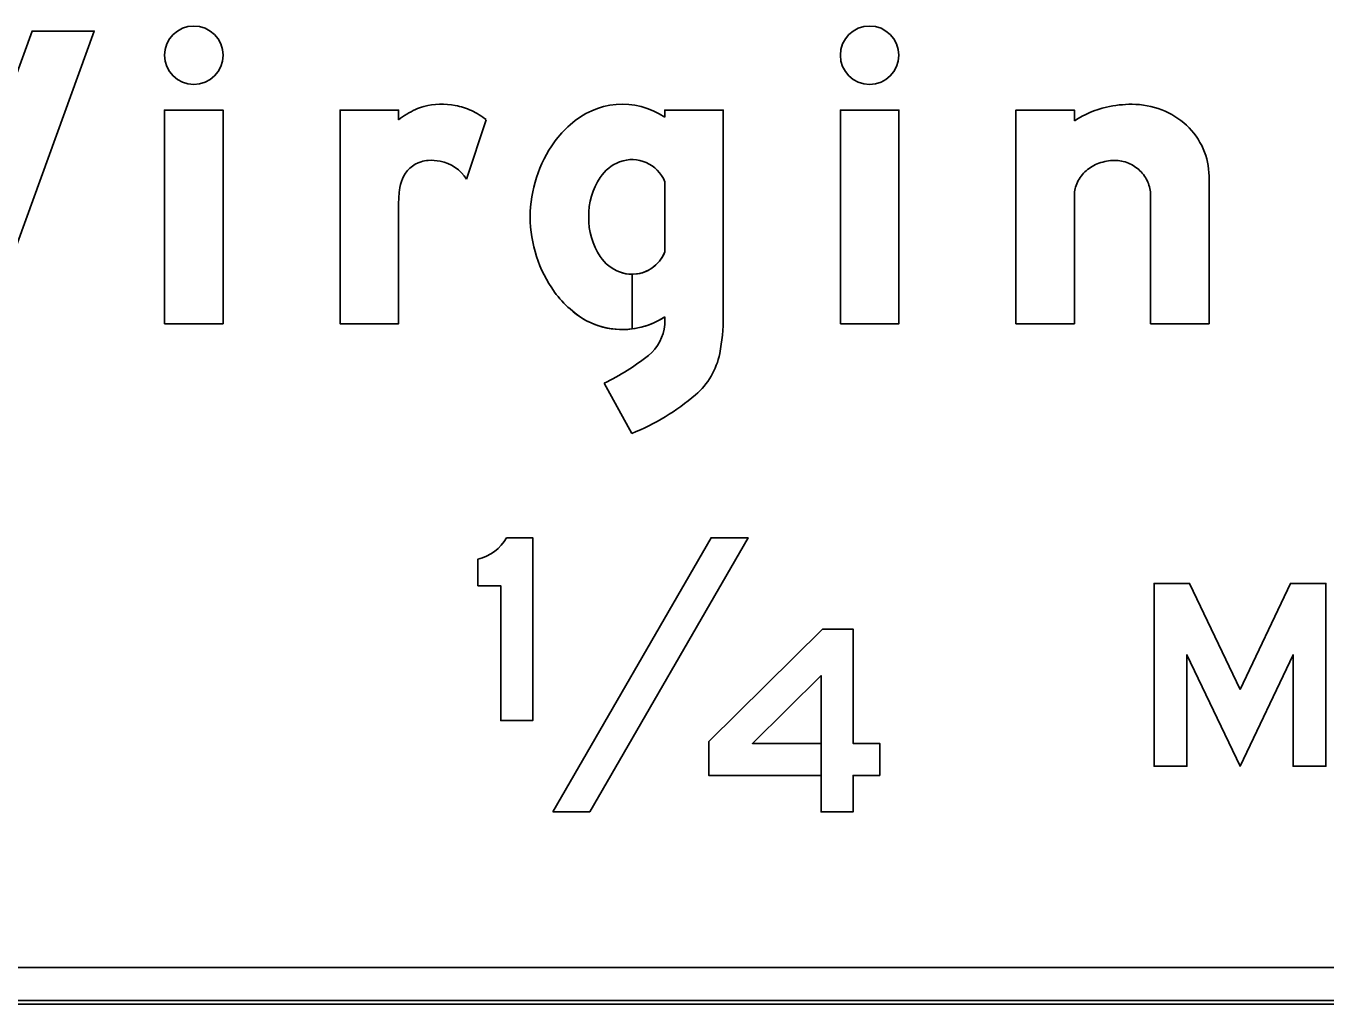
# Model space of a CAD drawing. Extents: x 1806251 to 1809821, y 414895 to 422886.
# Drawn here: x 1809676.997 to 1809677.708, y 415342.05 to 415342.585 of the extents above; entities that cross this region are included whole.
import ezdxf

# ---------------------------------------------------------------- set-up
doc = ezdxf.new("R2010")
doc.units = 0
for name, color, linetype in [('GSBWFILL', 7, 'Continuous'), ('GSCOLORFILL', 7, 'Continuous'), ('GSOUTLINE', 7, 'Continuous')]:
    doc.layers.add(name, color=color, linetype=linetype)

msp = doc.modelspace()

# ---------------------------------------------------------------- linework, layer by layer
at = {"layer": 'GSBWFILL'}
for p, q in [((1809677.2492, 415342.53365), (1809677.23836, 415342.50112)), ((1809677.3468, 415342.49965), (1809677.3468, 415342.4613)), ((1809677.6124, 415342.49225), (1809677.6124, 415342.42207)), ((1809677.32893, 415342.41921), (1809677.32893, 415342.44911)), ((1809677.32894, 415342.44911), (1809677.32894, 415342.41921)), ((1809677.3468, 415342.42588), (1809677.3468, 415342.4216)), ((1809677.31367, 415342.38959), (1809677.32882, 415342.36207)), ((1809677.2446, 415342.2934), (1809677.2446, 415342.27882)), ((1809678.31559, 415342.07007), (1809676.87479, 415342.07007)), ((1809676.87479, 415342.05007), (1809678.31559, 415342.05007))]:
    msp.add_line(p, q, dxfattribs=at)
for points in [[(1809676.92165, 415342.58207), (1809676.9612, 415342.4734), (1809677.00075, 415342.58207), (1809677.0348, 415342.58207), (1809676.97658, 415342.42207), (1809676.97658, 415342.42207), (1809676.94583, 415342.42207), (1809676.8876, 415342.58207)], [(1809677.0732, 415342.42207), (1809677.1052, 415342.42207), (1809677.1052, 415342.53887), (1809677.0732, 415342.53887)], [(1809677.4428, 415342.42207), (1809677.4748, 415342.42207), (1809677.4748, 415342.53887), (1809677.4428, 415342.53887)], [(1809677.28552, 415342.15507), (1809677.30573, 415342.15507), (1809677.39233, 415342.30507), (1809677.37212, 415342.30507)], [(1809677.66135, 415342.222), (1809677.68896, 415342.28007), (1809677.70835, 415342.28007), (1809677.70835, 415342.18007), (1809677.69035, 415342.18007), (1809677.69035, 415342.24107), (1809677.66135, 415342.18007), (1809677.63235, 415342.24107), (1809677.63235, 415342.18007), (1809677.61435, 415342.18007), (1809677.61435, 415342.28007), (1809677.63374, 415342.28007)], [(1809677.44976, 415342.17504), (1809677.46435, 415342.17504), (1809677.46435, 415342.19254), (1809677.44976, 415342.19254), (1809677.44976, 415342.25507), (1809677.43312, 415342.25507), (1809677.37085, 415342.19356), (1809677.37085, 415342.17504), (1809677.43225, 415342.17504), (1809677.43225, 415342.19254), (1809677.39472, 415342.19254), (1809677.43226, 415342.22962), (1809677.43226, 415342.15507), (1809677.44976, 415342.15507)]]:
    msp.add_lwpolyline(points, close=True, dxfattribs=at)
for points in [[(1809677.2012, 415342.48665), (1809677.2012, 415342.42207), (1809677.1692, 415342.42207), (1809677.1692, 415342.53887), (1809677.2012, 415342.53887), (1809677.2012, 415342.53365)], [(1809677.3788, 415342.42604), (1809677.3788, 415342.53887), (1809677.3468, 415342.53887), (1809677.3468, 415342.53506)], [(1809677.5708, 415342.53309), (1809677.5708, 415342.53887), (1809677.5388, 415342.53887), (1809677.5388, 415342.42207), (1809677.5708, 415342.42207), (1809677.5708, 415342.49225)], [(1809677.6124, 415342.42207), (1809677.6444, 415342.42207), (1809677.6444, 415342.50278)], [(1809677.2446, 415342.27882), (1809677.2571, 415342.27882), (1809677.2571, 415342.20507), (1809677.2746, 415342.20507), (1809677.2746, 415342.30507), (1809677.26024, 415342.30507)]]:
    msp.add_lwpolyline(points, dxfattribs=at)
for centre, ratio in [((1809677.0892, 415342.56887), 0.999994), ((1809677.4588, 415342.56887), 0.999984)]:
    msp.add_ellipse(centre, major_axis=(0, 0.016), ratio=ratio, dxfattribs=at)
for centre, major_axis, ratio, start_param, end_param in [((1809677.22485, 415342.50088), (0, 0.0412), 0.999997, 6.103268, 6.524606), ((1809677.22578, 415342.50599), (0, 0.036), 0.999997, 5.846069, 6.103268), ((1809677.3236, 415342.50018), (0, 0.04189), 0.999998, 5.696193, 7.034788), ((1809677.6023, 415342.47807), (0, 0.064), 0.999995, 0, 0.219986), ((1809677.6023, 415342.49702), (0, 0.04505), 0.999995, 5.914285, 6.283185), ((1809677.23336, 415342.49101), (0, 0.05341), 0.999997, 0.443663, 0.646229), ((1809677.22074, 415342.51757), (0, 0.024), 0.999997, 0.24142, 0.443663), ((1809677.2221, 415342.49812), (0, 0.04469), 0.999997, 5.631644, 5.846069), ((1809677.60176, 415342.4845), (0, 0.05762), 0.999995, 0.235088, 0.567132), ((1809677.60339, 415342.49983), (0, 0.04204), 0.999995, 5.532258, 5.914285), ((1809677.32784, 415342.49217), (0, 0.0507), 0.999998, 0.704703, 0.952762), ((1809677.60506, 415342.50163), (0, 0.03959), 0.999995, 5.130076, 5.532258), ((1809677.34319, 415342.48047), (0, 0.06999), 0.999998, 0.943678, 1.570796), ((1809677.32893, 415342.49263), (0, 0.0192), 0.999998, 5.086447, 6.647393), ((1809677.60766, 415342.50278), (0, 0.03674), 0.999995, 4.712389, 5.130076), ((1809677.21819, 415342.49536), (0, 0.016), 0.999997, 0.293855, 1.188904), ((1809677.21851, 415342.49432), (0, 0.01709), 0.999997, 0.067293, 0.293855), ((1809677.21908, 415342.48582), (0, 0.0256), 0.999997, 6.094384, 6.350479), ((1809677.21975, 415342.48934), (0, 0.02201), 0.999997, 5.27661, 6.094384), ((1809677.33007, 415342.48964), (0, 0.0224), 0.999998, 0.364208, 0.979941), ((1809677.59003, 415342.49103), (0, 0.0195), 0.999995, 0.715718, 1.126231), ((1809677.59168, 415342.48913), (0, 0.02202), 0.999995, 0.345704, 0.715718), ((1809677.59275, 415342.48615), (0, 0.02519), 0.999995, 0, 0.345704), ((1809677.59275, 415342.49112), (0, 0.02021), 0.999995, 5.900624, 6.283185), ((1809677.59297, 415342.49167), (0, 0.01962), 0.999995, 5.51227, 5.900624), ((1809677.59331, 415342.49202), (0, 0.01913), 0.999995, 5.115435, 5.51227), ((1809677.22652, 415342.49201), (0, 0.02498), 0.999997, 1.188904, 1.450084), ((1809677.34216, 415342.48153), (0, 0.03695), 0.999998, 0.979941, 1.599528), ((1809677.58747, 415342.49225), (0, 0.01667), 0.999995, 1.126231, 1.570796), ((1809677.59385, 415342.49225), (0, 0.01856), 0.999995, 4.712389, 5.115435), ((1809677.26902, 415342.48657), (0, 0.06782), 0.999997, 1.445958, 1.569673), ((1809677.34319, 415342.48047), (0, 0.06999), 0.999998, 1.570796, 2.197914), ((1809677.34216, 415342.47941), (0, 0.03695), 0.999998, 1.542065, 2.161651), ((1809677.33007, 415342.4713), (0, 0.0224), 0.999998, 2.161651, 2.777385), ((1809677.32893, 415342.46831), (0, 0.0192), 0.999998, 3.142009, 4.338331), ((1809677.32893, 415342.46831), (0, 0.0192), 0.999998, 2.777385, 3.141593), ((1809677.32784, 415342.46878), (0, 0.0507), 0.999998, 2.188831, 2.436889), ((1809677.3236, 415342.46076), (0, 0.04189), 0.999998, 2.38999, 3.269164), ((1809677.3236, 415342.46076), (0, 0.04189), 0.999998, 3.269357, 3.728585), ((1809677.32246, 415342.42376), (0, 0.02444), 0.999998, 3.821067, 4.623797), ((1809677.2748, 415342.42604), (0, 0.104), 0.999998, 4.516397, 4.712389), ((1809677.26223, 415342.49833), (0, 0.12029), 0.999998, 3.583493, 3.821067), ((1809677.33758, 415342.41357), (0, 0.04), 0.999998, 3.848521, 4.516397), ((1809677.28139, 415342.47934), (0, 0.1265), 0.999998, 3.525928, 3.848521), ((1809677.2394, 415342.31669), (0, 0.02386), 0.999997, 3.361009, 4.20386)]:
    msp.add_ellipse(centre, major_axis=major_axis, ratio=ratio, start_param=start_param, end_param=end_param, dxfattribs=at)
at = {"layer": 'GSCOLORFILL'}
for p, q in [((1809677.2492, 415342.53365), (1809677.23836, 415342.50112)), ((1809677.3468, 415342.49965), (1809677.3468, 415342.4613)), ((1809677.6124, 415342.49225), (1809677.6124, 415342.42207)), ((1809677.32893, 415342.41921), (1809677.32893, 415342.44911)), ((1809677.32894, 415342.44911), (1809677.32894, 415342.41921)), ((1809677.3468, 415342.42588), (1809677.3468, 415342.4216)), ((1809677.31367, 415342.38959), (1809677.32882, 415342.36207)), ((1809677.2446, 415342.2934), (1809677.2446, 415342.27882)), ((1809678.31559, 415342.07007), (1809676.87479, 415342.07007)), ((1809678.31559, 415342.05207), (1809676.87461, 415342.05207)), ((1809676.87459, 415342.05007), (1809678.31559, 415342.05007)), ((1809676.87461, 415342.05007), (1809678.31559, 415342.05007)), ((1809676.87479, 415342.05007), (1809678.31559, 415342.05007))]:
    msp.add_line(p, q, dxfattribs=at)
for points in [[(1809676.92165, 415342.58207), (1809676.9612, 415342.4734), (1809677.00075, 415342.58207), (1809677.0348, 415342.58207), (1809676.97658, 415342.42207), (1809676.97658, 415342.42207), (1809676.94583, 415342.42207), (1809676.8876, 415342.58207)], [(1809677.0732, 415342.42207), (1809677.1052, 415342.42207), (1809677.1052, 415342.53887), (1809677.0732, 415342.53887)], [(1809677.4428, 415342.42207), (1809677.4748, 415342.42207), (1809677.4748, 415342.53887), (1809677.4428, 415342.53887)], [(1809677.28552, 415342.15507), (1809677.30573, 415342.15507), (1809677.39233, 415342.30507), (1809677.37212, 415342.30507)], [(1809677.66135, 415342.222), (1809677.68896, 415342.28007), (1809677.70835, 415342.28007), (1809677.70835, 415342.18007), (1809677.69035, 415342.18007), (1809677.69035, 415342.24107), (1809677.66135, 415342.18007), (1809677.63235, 415342.24107), (1809677.63235, 415342.18007), (1809677.61435, 415342.18007), (1809677.61435, 415342.28007), (1809677.63374, 415342.28007)], [(1809677.44976, 415342.17504), (1809677.46435, 415342.17504), (1809677.46435, 415342.19254), (1809677.44976, 415342.19254), (1809677.44976, 415342.25507), (1809677.43312, 415342.25507), (1809677.37085, 415342.19356), (1809677.37085, 415342.17504), (1809677.43225, 415342.17504), (1809677.43225, 415342.19254), (1809677.39472, 415342.19254), (1809677.43226, 415342.22962), (1809677.43226, 415342.15507), (1809677.44976, 415342.15507)]]:
    msp.add_lwpolyline(points, close=True, dxfattribs=at)
for points in [[(1809677.2012, 415342.48665), (1809677.2012, 415342.42207), (1809677.1692, 415342.42207), (1809677.1692, 415342.53887), (1809677.2012, 415342.53887), (1809677.2012, 415342.53365)], [(1809677.3788, 415342.42604), (1809677.3788, 415342.53887), (1809677.3468, 415342.53887), (1809677.3468, 415342.53506)], [(1809677.5708, 415342.53309), (1809677.5708, 415342.53887), (1809677.5388, 415342.53887), (1809677.5388, 415342.42207), (1809677.5708, 415342.42207), (1809677.5708, 415342.49225)], [(1809677.6124, 415342.42207), (1809677.6444, 415342.42207), (1809677.6444, 415342.50278)], [(1809677.2446, 415342.27882), (1809677.2571, 415342.27882), (1809677.2571, 415342.20507), (1809677.2746, 415342.20507), (1809677.2746, 415342.30507), (1809677.26024, 415342.30507)]]:
    msp.add_lwpolyline(points, dxfattribs=at)
for centre, ratio in [((1809677.0892, 415342.56887), 0.999994), ((1809677.4588, 415342.56887), 0.999984)]:
    msp.add_ellipse(centre, major_axis=(0, 0.016), ratio=ratio, dxfattribs=at)
for centre, major_axis, ratio, start_param, end_param in [((1809677.22485, 415342.50088), (0, 0.0412), 0.999997, 6.103268, 6.524606), ((1809677.22578, 415342.50599), (0, 0.036), 0.999997, 5.846069, 6.103268), ((1809677.3236, 415342.50018), (0, 0.04189), 0.999998, 5.696193, 7.034788), ((1809677.6023, 415342.47807), (0, 0.064), 0.999995, 0, 0.219986), ((1809677.6023, 415342.49702), (0, 0.04505), 0.999995, 5.914285, 6.283185), ((1809677.23336, 415342.49101), (0, 0.05341), 0.999997, 0.443663, 0.646229), ((1809677.22074, 415342.51757), (0, 0.024), 0.999997, 0.24142, 0.443663), ((1809677.2221, 415342.49812), (0, 0.04469), 0.999997, 5.631644, 5.846069), ((1809677.60176, 415342.4845), (0, 0.05762), 0.999995, 0.235088, 0.567132), ((1809677.60339, 415342.49983), (0, 0.04204), 0.999995, 5.532258, 5.914285), ((1809677.32784, 415342.49217), (0, 0.0507), 0.999998, 0.704703, 0.952762), ((1809677.60506, 415342.50163), (0, 0.03959), 0.999995, 5.130076, 5.532258), ((1809677.34319, 415342.48047), (0, 0.06999), 0.999998, 0.943678, 1.570796), ((1809677.32893, 415342.49263), (0, 0.0192), 0.999998, 5.086447, 6.647393), ((1809677.60766, 415342.50278), (0, 0.03674), 0.999995, 4.712389, 5.130076), ((1809677.21819, 415342.49536), (0, 0.016), 0.999997, 0.293855, 1.188904), ((1809677.21851, 415342.49432), (0, 0.01709), 0.999997, 0.067293, 0.293855), ((1809677.21908, 415342.48582), (0, 0.0256), 0.999997, 6.094384, 6.350479), ((1809677.21975, 415342.48934), (0, 0.02201), 0.999997, 5.27661, 6.094384), ((1809677.33007, 415342.48964), (0, 0.0224), 0.999998, 0.364208, 0.979941), ((1809677.59003, 415342.49103), (0, 0.0195), 0.999995, 0.715718, 1.126231), ((1809677.59168, 415342.48913), (0, 0.02202), 0.999995, 0.345704, 0.715718), ((1809677.59275, 415342.48615), (0, 0.02519), 0.999995, 0, 0.345704), ((1809677.59275, 415342.49112), (0, 0.02021), 0.999995, 5.900624, 6.283185), ((1809677.59297, 415342.49167), (0, 0.01962), 0.999995, 5.51227, 5.900624), ((1809677.59331, 415342.49202), (0, 0.01913), 0.999995, 5.115435, 5.51227), ((1809677.22652, 415342.49201), (0, 0.02498), 0.999997, 1.188904, 1.450084), ((1809677.34216, 415342.48153), (0, 0.03695), 0.999998, 0.979941, 1.599528), ((1809677.58747, 415342.49225), (0, 0.01667), 0.999995, 1.126231, 1.570796), ((1809677.59385, 415342.49225), (0, 0.01856), 0.999995, 4.712389, 5.115435), ((1809677.26902, 415342.48657), (0, 0.06782), 0.999997, 1.445958, 1.569673), ((1809677.34319, 415342.48047), (0, 0.06999), 0.999998, 1.570796, 2.197914), ((1809677.34216, 415342.47941), (0, 0.03695), 0.999998, 1.542065, 2.161651), ((1809677.33007, 415342.4713), (0, 0.0224), 0.999998, 2.161651, 2.777385), ((1809677.32893, 415342.46831), (0, 0.0192), 0.999998, 3.142009, 4.338331), ((1809677.32893, 415342.46831), (0, 0.0192), 0.999998, 2.777385, 3.141593), ((1809677.32784, 415342.46878), (0, 0.0507), 0.999998, 2.188831, 2.436889), ((1809677.3236, 415342.46076), (0, 0.04189), 0.999998, 2.38999, 3.269164), ((1809677.3236, 415342.46076), (0, 0.04189), 0.999998, 3.269357, 3.728585), ((1809677.32246, 415342.42376), (0, 0.02444), 0.999998, 3.821067, 4.623797), ((1809677.2748, 415342.42604), (0, 0.104), 0.999998, 4.516397, 4.712389), ((1809677.26223, 415342.49833), (0, 0.12029), 0.999998, 3.583493, 3.821067), ((1809677.33758, 415342.41357), (0, 0.04), 0.999998, 3.848521, 4.516397), ((1809677.28139, 415342.47934), (0, 0.1265), 0.999998, 3.525928, 3.848521), ((1809677.2394, 415342.31669), (0, 0.02386), 0.999997, 3.361009, 4.20386)]:
    msp.add_ellipse(centre, major_axis=major_axis, ratio=ratio, start_param=start_param, end_param=end_param, dxfattribs=at)
at = {"layer": 'GSOUTLINE'}
for p, q in [((1809677.2492, 415342.53365), (1809677.23836, 415342.50112)), ((1809677.3468, 415342.49965), (1809677.3468, 415342.4613)), ((1809677.6124, 415342.49225), (1809677.6124, 415342.42207)), ((1809677.3468, 415342.42588), (1809677.3468, 415342.4216)), ((1809677.31367, 415342.38959), (1809677.32882, 415342.36207)), ((1809677.2446, 415342.2934), (1809677.2446, 415342.27882)), ((1809676.87459, 415342.07007), (1809678.31559, 415342.07007)), ((1809676.87459, 415342.05007), (1809678.31559, 415342.05007))]:
    msp.add_line(p, q, dxfattribs=at)
for points in [[(1809676.92165, 415342.58207), (1809676.9612, 415342.4734), (1809677.00075, 415342.58207), (1809677.0348, 415342.58207), (1809676.97658, 415342.42207), (1809676.97658, 415342.42207), (1809676.94583, 415342.42207), (1809676.8876, 415342.58207)], [(1809677.0732, 415342.42207), (1809677.1052, 415342.42207), (1809677.1052, 415342.53887), (1809677.0732, 415342.53887)], [(1809677.4428, 415342.42207), (1809677.4748, 415342.42207), (1809677.4748, 415342.53887), (1809677.4428, 415342.53887)], [(1809677.28552, 415342.15507), (1809677.30573, 415342.15507), (1809677.39233, 415342.30507), (1809677.37212, 415342.30507)], [(1809677.66135, 415342.222), (1809677.68896, 415342.28007), (1809677.70835, 415342.28007), (1809677.70835, 415342.18007), (1809677.69035, 415342.18007), (1809677.69035, 415342.24107), (1809677.66135, 415342.18007), (1809677.63235, 415342.24107), (1809677.63235, 415342.18007), (1809677.61435, 415342.18007), (1809677.61435, 415342.28007), (1809677.63374, 415342.28007)], [(1809677.44976, 415342.15507), (1809677.44976, 415342.17504), (1809677.46435, 415342.17504), (1809677.46435, 415342.19254), (1809677.44976, 415342.19254), (1809677.44976, 415342.25507), (1809677.43312, 415342.25507), (1809677.37085, 415342.19356), (1809677.37085, 415342.17504), (1809677.43226, 415342.17504), (1809677.43226, 415342.15507)], [(1809677.43226, 415342.19254), (1809677.39472, 415342.19254), (1809677.43226, 415342.22962)]]:
    msp.add_lwpolyline(points, close=True, dxfattribs=at)
for points in [[(1809677.2012, 415342.48665), (1809677.2012, 415342.42207), (1809677.1692, 415342.42207), (1809677.1692, 415342.53887), (1809677.2012, 415342.53887), (1809677.2012, 415342.53365)], [(1809677.3788, 415342.42604), (1809677.3788, 415342.53887), (1809677.3468, 415342.53887), (1809677.3468, 415342.53506)], [(1809677.5708, 415342.53309), (1809677.5708, 415342.53887), (1809677.5388, 415342.53887), (1809677.5388, 415342.42207), (1809677.5708, 415342.42207), (1809677.5708, 415342.49225)], [(1809677.6124, 415342.42207), (1809677.6444, 415342.42207), (1809677.6444, 415342.50278)], [(1809677.2446, 415342.27882), (1809677.2571, 415342.27882), (1809677.2571, 415342.20507), (1809677.2746, 415342.20507), (1809677.2746, 415342.30507), (1809677.26024, 415342.30507)]]:
    msp.add_lwpolyline(points, dxfattribs=at)
for centre, ratio in [((1809677.0892, 415342.56887), 0.999994), ((1809677.4588, 415342.56887), 0.999984)]:
    msp.add_ellipse(centre, major_axis=(0, 0.016), ratio=ratio, dxfattribs=at)
for centre, major_axis, ratio, start_param, end_param in [((1809677.22485, 415342.50088), (0, 0.0412), 0.999997, 6.103268, 6.524606), ((1809677.22578, 415342.50599), (0, 0.036), 0.999997, 5.846069, 6.103268), ((1809677.3236, 415342.50018), (0, 0.04189), 0.999998, 5.696193, 7.034788), ((1809677.6023, 415342.47807), (0, 0.064), 0.999995, 0, 0.219986), ((1809677.6023, 415342.49702), (0, 0.04505), 0.999995, 5.914285, 6.283185), ((1809677.23336, 415342.49101), (0, 0.05341), 0.999997, 0.443663, 0.646229), ((1809677.22074, 415342.51757), (0, 0.024), 0.999997, 0.24142, 0.443663), ((1809677.2221, 415342.49812), (0, 0.04469), 0.999997, 5.631644, 5.846069), ((1809677.60176, 415342.4845), (0, 0.05762), 0.999995, 0.235088, 0.567132), ((1809677.60339, 415342.49983), (0, 0.04204), 0.999995, 5.532258, 5.914285), ((1809677.32784, 415342.49217), (0, 0.0507), 0.999998, 0.704703, 0.952762), ((1809677.60506, 415342.50163), (0, 0.03959), 0.999995, 5.130076, 5.532258), ((1809677.34319, 415342.48047), (0, 0.06999), 0.999998, 0.943678, 1.570796), ((1809677.32893, 415342.49263), (0, 0.0192), 0.999998, 5.086447, 6.647393), ((1809677.60766, 415342.50278), (0, 0.03674), 0.999995, 4.712389, 5.130076), ((1809677.21819, 415342.49536), (0, 0.016), 0.999997, 0.293855, 1.188904), ((1809677.21851, 415342.49432), (0, 0.01709), 0.999997, 0.067293, 0.293855), ((1809677.21908, 415342.48582), (0, 0.0256), 0.999997, 6.094384, 6.350479), ((1809677.21975, 415342.48934), (0, 0.02201), 0.999997, 5.27661, 6.094384), ((1809677.33007, 415342.48964), (0, 0.0224), 0.999998, 0.364208, 0.979941), ((1809677.59003, 415342.49103), (0, 0.0195), 0.999995, 0.715718, 1.126231), ((1809677.59168, 415342.48913), (0, 0.02202), 0.999995, 0.345704, 0.715718), ((1809677.59275, 415342.48615), (0, 0.02519), 0.999995, 0, 0.345704), ((1809677.59275, 415342.49112), (0, 0.02021), 0.999995, 5.900624, 6.283185), ((1809677.59297, 415342.49167), (0, 0.01962), 0.999995, 5.51227, 5.900624), ((1809677.59331, 415342.49202), (0, 0.01913), 0.999995, 5.115435, 5.51227), ((1809677.22652, 415342.49201), (0, 0.02498), 0.999997, 1.188904, 1.450084), ((1809677.34216, 415342.48153), (0, 0.03695), 0.999998, 0.979941, 1.599528), ((1809677.58747, 415342.49225), (0, 0.01667), 0.999995, 1.126231, 1.570796), ((1809677.59385, 415342.49225), (0, 0.01856), 0.999995, 4.712389, 5.115435), ((1809677.26902, 415342.48657), (0, 0.06782), 0.999997, 1.445958, 1.569673), ((1809677.34319, 415342.48047), (0, 0.06999), 0.999998, 1.570796, 2.197914), ((1809677.34216, 415342.47941), (0, 0.03695), 0.999998, 1.542065, 2.161651), ((1809677.33007, 415342.4713), (0, 0.0224), 0.999998, 2.161651, 2.777385), ((1809677.32893, 415342.46831), (0, 0.0192), 0.999998, 2.777385, 4.338331), ((1809677.32784, 415342.46878), (0, 0.0507), 0.999998, 2.188831, 2.436889), ((1809677.3236, 415342.46076), (0, 0.04189), 0.999998, 2.38999, 3.728585), ((1809677.32246, 415342.42376), (0, 0.02444), 0.999998, 3.821067, 4.623797), ((1809677.2748, 415342.42604), (0, 0.104), 0.999998, 4.516397, 4.712389), ((1809677.26223, 415342.49833), (0, 0.12029), 0.999998, 3.583493, 3.821067), ((1809677.33758, 415342.41357), (0, 0.04), 0.999998, 3.848521, 4.516397), ((1809677.28139, 415342.47934), (0, 0.1265), 0.999998, 3.525928, 3.848521), ((1809677.2394, 415342.31669), (0, 0.02386), 0.999997, 3.361009, 4.20386)]:
    msp.add_ellipse(centre, major_axis=major_axis, ratio=ratio, start_param=start_param, end_param=end_param, dxfattribs=at)

doc.saveas('drawing.dxf')
